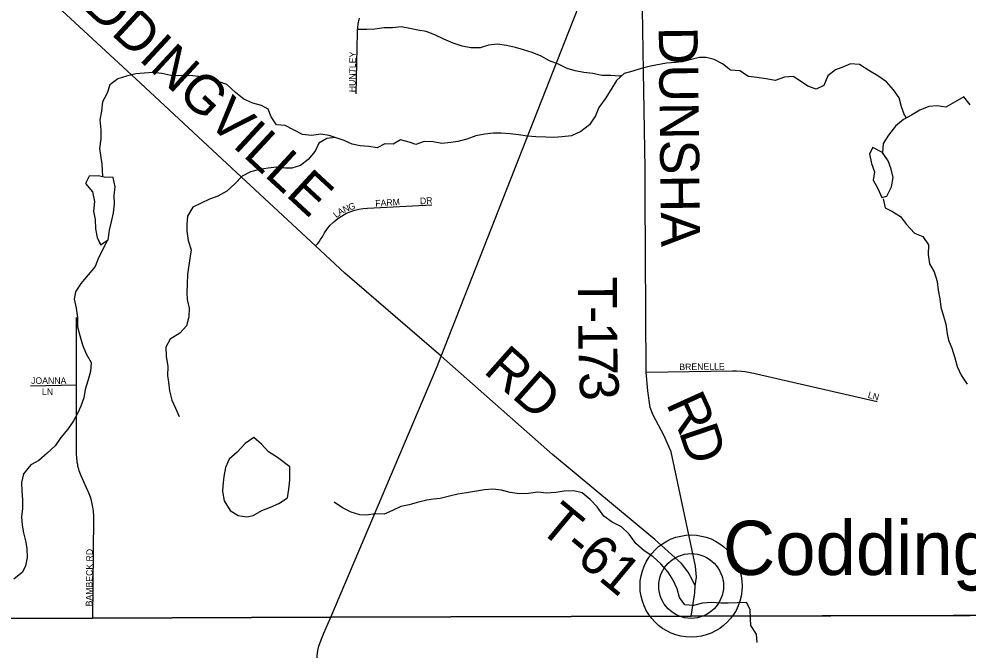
# Model space of a CAD drawing. Extents: x 1985906 to 2277390, y 930619 to 1324581.
# Drawn here: x 2182334 to 2189632, y 1143107 to 1147962 of the extents above; entities that cross this region are included whole.
import ezdxf

# ---------------------------------------------------------------- set-up
doc = ezdxf.new("R2010")
doc.units = 0
for name, color, linetype in [('GM_X_Minor_Lake', 7, 'Continuous'), ('GM_X_Minor_River', 7, 'Continuous'), ('GM_X_State_Route', 7, 'Continuous'), ('GM_X_Township', 7, 'Continuous'), ('GM_X_Township_Road', 7, 'Continuous'), ('GM_X_Township_Road_Text', 7, 'Continuous'), ('GM_X_Township_Subdivision', 7, 'Continuous'), ('GM_X_Township_Subdivision_Text', 7, 'Continuous'), ('GM_X_Unincorporated', 7, 'Continuous'), ('GM_X_Unincorporated_Location', 7, 'Continuous'), ('GM_X_Unincorporated_Text', 7, 'Continuous')]:
    doc.layers.add(name, color=color, linetype=linetype)

msp = doc.modelspace()

# ---------------------------------------------------------------- linework, layer by layer
at = {"layer": 'GM_X_Minor_Lake'}
for points in [[(2188973.5, 1146936), (2188968.3, 1146937.7), (2188899.9, 1146973.8), (2188873.9, 1146923.6), (2188890.1, 1146851.3), (2188912.3, 1146787.1), (2188902.3, 1146720.8), (2188938.6, 1146658.6), (2188968.8, 1146588.3)], [(2188974.3, 1146935.7), (2188968.3, 1146937.7), (2188899.9, 1146973.8), (2188873.9, 1146923.6), (2188890.1, 1146851.3), (2188912.3, 1146787.1), (2188902.3, 1146720.8), (2188938.6, 1146658.6), (2188968.8, 1146588.3)], [(2188968.8, 1146588.3), (2189006.9, 1146598.4), (2189043, 1146670.8), (2189057, 1146743.1), (2189040.8, 1146807.3), (2189018.6, 1146871.5), (2188972.3, 1146937.7)], [(2188968.8, 1146588.3), (2189006.9, 1146598.4), (2189043, 1146670.8), (2189057, 1146743.1), (2189040.8, 1146807.3), (2189018.6, 1146871.5), (2188973.5, 1146936)], [(2182989.5, 1146745.5), (2182945.7, 1146755.6), (2182873.4, 1146753.5), (2182845.3, 1146697.2), (2182899.7, 1146631), (2182913.8, 1146558.8), (2182905.9, 1146484.4), (2182920.1, 1146420.2), (2182922.2, 1146347.9), (2182934.3, 1146279.7), (2182959.6, 1146225.5)], [(2182988.3, 1146745.8), (2182945.7, 1146755.6), (2182873.4, 1146753.5), (2182845.3, 1146697.2), (2182899.7, 1146631), (2182913.8, 1146558.8), (2182905.9, 1146484.4), (2182920.1, 1146420.2), (2182922.2, 1146347.9), (2182934.3, 1146279.7), (2182959.4, 1146225.9)], [(2182959.2, 1146225.2), (2183018.7, 1146263.7), (2183030.7, 1146336), (2183044.6, 1146400.3), (2183060.6, 1146470.6), (2183068.5, 1146538.9), (2183066.4, 1146605.1), (2183074.4, 1146671.4), (2183058.2, 1146741.7), (2182987.9, 1146745.6)], [(2182959.6, 1146225.5), (2183018.7, 1146263.7), (2183030.7, 1146336), (2183044.6, 1146400.3), (2183060.6, 1146470.6), (2183068.5, 1146538.9), (2183066.4, 1146605.1), (2183074.4, 1146671.4), (2183058.2, 1146741.7), (2182989.5, 1146745.5)], [(2184416.4, 1144516.2), (2184322.9, 1144588.6), (2184252.6, 1144632.7), (2184198.2, 1144690.9), (2184139.9, 1144743), (2184073.7, 1144694.7), (2184011.5, 1144630.4), (2183949.3, 1144576.1), (2183921.3, 1144511.8), (2183909.3, 1144441.5), (2183901.4, 1144369.2)], [(2184417.1, 1144515.6), (2184322.9, 1144588.6), (2184252.6, 1144632.7), (2184198.2, 1144690.9), (2184139.9, 1144743), (2184073.7, 1144694.7), (2184011.5, 1144630.4), (2183949.3, 1144576.1), (2183921.3, 1144511.8), (2183909.3, 1144441.5), (2183901.4, 1144369.2)], [(2183901.4, 1144369.2), (2183899.4, 1144327.1), (2183911.6, 1144254.8), (2183957.9, 1144180.5), (2184020.2, 1144142.5), (2184084.6, 1144130.5), (2184134.8, 1144142.6), (2184201, 1144180.8), (2184267.3, 1144207), (2184331.5, 1144235.2), (2184399.7, 1144277.5), (2184409.7, 1144343.8), (2184417.6, 1144414), (2184416.4, 1144516.2)], [(2183901.4, 1144369.2), (2183899.4, 1144327.1), (2183911.6, 1144254.8), (2183957.9, 1144180.5), (2184020.2, 1144142.5), (2184084.6, 1144130.5), (2184134.8, 1144142.6), (2184201, 1144180.8), (2184267.3, 1144207), (2184331.5, 1144235.2), (2184399.7, 1144277.5), (2184409.7, 1144343.8), (2184417.6, 1144414), (2184416.4, 1144515.6)]]:
    msp.add_lwpolyline(points, dxfattribs=at)
at = {"layer": 'GM_X_Minor_River'}
for points in [[(2186970.8, 1147527.7), (2186952.4, 1147521.6), (2186884.1, 1147527.5), (2186815.8, 1147527.4), (2186745.5, 1147541.4), (2186677.2, 1147551.3), (2186610.9, 1147563.3), (2186548.5, 1147581.3), (2186482.2, 1147613.3), (2186413.9, 1147639.4), (2186349.5, 1147675.4), (2186281.2, 1147703.5), (2186212.8, 1147725.5), (2186152.5, 1147743.5), (2186082.2, 1147757.4), (2186013.9, 1147767.4), (2185943.6, 1147761.3), (2185879.3, 1147741.1), (2185809, 1147741), (2185742.7, 1147753), (2185672.4, 1147777), (2185602, 1147807), (2185531.6, 1147841.1), (2185465.3, 1147867.1), (2185401, 1147875.1), (2185338.7, 1147889), (2185272.4, 1147901), (2185206.1, 1147894.9), (2185141.8, 1147892.8), (2185069.5, 1147884.7), (2185009.2, 1147880.6), (2184938.9, 1147882.5)], [(2189161.1, 1147202.8), (2189142.7, 1147221.1), (2189120.5, 1147287.3), (2189102.3, 1147355.6), (2189060, 1147417.8), (2189003.7, 1147477.9), (2188939.3, 1147524), (2188868.9, 1147566.1), (2188796.6, 1147612.2), (2188728.2, 1147618.1), (2188662, 1147589.9), (2188611.8, 1147569.8), (2188553.6, 1147523.6), (2188523.6, 1147451.2), (2188465.3, 1147421), (2188399, 1147445), (2188336.7, 1147489.1), (2188286.4, 1147519.2), (2188220.1, 1147515.1), (2188147.8, 1147488.9), (2188079.5, 1147500.9), (2188007.2, 1147512.8), (2187942.9, 1147520.8), (2187876.5, 1147562.9), (2187806.2, 1147568.8), (2187743.8, 1147616.9), (2187679.5, 1147651), (2187617.2, 1147667), (2187567, 1147664.9), (2187502.7, 1147650.8), (2187434.4, 1147632.6), (2187384.2, 1147628.5), (2187313.9, 1147622.4), (2187189.4, 1147598.2), (2187119.1, 1147580), (2187054.8, 1147561.8), (2186988.6, 1147543.7), (2186928.4, 1147489.4), (2186886.3, 1147417.1), (2186842.2, 1147348.7), (2186792.1, 1147280.4), (2186766, 1147216.1), (2186719.9, 1147147.8), (2186653.7, 1147095.5), (2186581.4, 1147063.3), (2186511.1, 1147055.1), (2186444.8, 1147051.1), (2186384.6, 1147053), (2186308.2, 1147054.9), (2186243.9, 1147060.8), (2186175.6, 1147070.8), (2186111.3, 1147078.8), (2186041, 1147082.7), (2185982.7, 1147084.6), (2185916.5, 1147076.5), (2185846.2, 1147062.4), (2185777.9, 1147036.2), (2185707.6, 1147020), (2185655.4, 1147011.9), (2185585.1, 1147003.8), (2185518.8, 1147015.8), (2185448.4, 1147019.7), (2185386.2, 1146997.5), (2185334, 1147013.5), (2185267.6, 1147033.5), (2185211.4, 1146999.3), (2185147.1, 1147001.3), (2185088.9, 1146971.1), (2185024.6, 1146981), (2184958.3, 1146985), (2184896, 1146998.9), (2184833.7, 1147027), (2184765.4, 1147051)], [(2184765.4, 1147051), (2184719.1, 1147065), (2184654.8, 1147077), (2184582.5, 1147066.8), (2184514.2, 1147072.8), (2184443.8, 1147108.8), (2184379.5, 1147142.9), (2184315.2, 1147148.8), (2184272.9, 1147209), (2184248.7, 1147269.2), (2184198.5, 1147295.3), (2184132.2, 1147313.2), (2184061.8, 1147345.3), (2183997.4, 1147395.4), (2183933.1, 1147457.6), (2183864.7, 1147481.6), (2183804.4, 1147501.6), (2183734.1, 1147517.6), (2183669.8, 1147523.5), (2183617.6, 1147527.5), (2183551.3, 1147525.4), (2183501, 1147527.3), (2183432.7, 1147543.3), (2183364.4, 1147549.2), (2183296.1, 1147545.1), (2183231.8, 1147539.1), (2183159.5, 1147520.9), (2183093.3, 1147500.7), (2183033.1, 1147456.5), (2183011.1, 1147392.2), (2182977, 1147323.9), (2182967.1, 1147251.6), (2182955.1, 1147187.3), (2182963.3, 1147109), (2182963.3, 1147040.7), (2182953.4, 1146964.4), (2182959.5, 1146914.2), (2182969.7, 1146843.9), (2182974.6, 1146748.9)], [(2189648.8, 1147302), (2189598.5, 1147362.2), (2189532.3, 1147324), (2189460, 1147283.7), (2189393.7, 1147293.7), (2189329.4, 1147287.6), (2189261.1, 1147259.4), (2189196.9, 1147223.1), (2189136.7, 1147188.9), (2189074.5, 1147136.6), (2189020.3, 1147068.3), (2188980.3, 1147004), (2188974.3, 1146935.7)], [(2184765.4, 1147051), (2184701.1, 1147042.9), (2184638.9, 1147006.7), (2184610.8, 1146944.4), (2184558.7, 1146882.1), (2184498.5, 1146835.8), (2184432.2, 1146813.6), (2184382, 1146813.6), (2184317.7, 1146821.5), (2184249.4, 1146815.4), (2184183.1, 1146805.3), (2184114.8, 1146785.1), (2184050.6, 1146752.9), (2183994.4, 1146694.6), (2183932.2, 1146638.3), (2183864, 1146598.1), (2183799.7, 1146575.9), (2183733.5, 1146545.7), (2183669.3, 1146513.5), (2183629.2, 1146445.2), (2183625.2, 1146380.9), (2183625.3, 1146330.7), (2183633.5, 1146258.4), (2183657.7, 1146186.2), (2183649.7, 1146136), (2183629.8, 1145995.4), (2183627.9, 1145925.1), (2183624, 1145854.8), (2183626.1, 1145802.6), (2183642.3, 1145738.4), (2183640.4, 1145670.1), (2183622.4, 1145601.8), (2183570.2, 1145545.5), (2183496, 1145499.2), (2183463.9, 1145436.9), (2183466, 1145368.7), (2183478.2, 1145288.4), (2183476.3, 1145218.1), (2183482.4, 1145167.9), (2183490.5, 1145101.6), (2183508.7, 1145029.4), (2183536.9, 1144967.2), (2183565.1, 1144902.9)], [(2188978.9, 1146578.3), (2188995, 1146510.1), (2189045.3, 1146484), (2189111.6, 1146441.9), (2189160, 1146379.7), (2189220.3, 1146313.6), (2189284.6, 1146289.5), (2189328.9, 1146223.3), (2189325, 1146151), (2189335.2, 1146078.8), (2189371.4, 1146016.6), (2189393.6, 1145942.3), (2189401.8, 1145876), (2189415.9, 1145809.8), (2189424, 1145745.5), (2189442.2, 1145675.3), (2189460.4, 1145613.1), (2189472.6, 1145540.8), (2189482.7, 1145490.6), (2189506.9, 1145428.4), (2189531.1, 1145356.1), (2189547.3, 1145287.9), (2189579.5, 1145221.6), (2189625.8, 1145151.4)], [(2183014.9, 1146261.4), (2182944.6, 1146125.1), (2182918.6, 1146058.8), (2182864.4, 1145992.4), (2182810.3, 1145928.1), (2182768.2, 1145861.8), (2182758.2, 1145805.6), (2182772.4, 1145737.3), (2182782.5, 1145665), (2182784.6, 1145594.7), (2182802.8, 1145526.5), (2182823, 1145456.2), (2182851.2, 1145386), (2182887.5, 1145317.8), (2182883.6, 1145249.5), (2182863.6, 1145179.2), (2182843.6, 1145110.9), (2182831.7, 1145046.6), (2182809.6, 1144982.3), (2182785.6, 1144932.1), (2182753.6, 1144869.8), (2182709.5, 1144805.5), (2182655.3, 1144741.2), (2182611.2, 1144676.9), (2182551, 1144620.6), (2182486.8, 1144566.3), (2182424.6, 1144532.1), (2182368.4, 1144461.7), (2182352.5, 1144395.4), (2182356.6, 1144331.2), (2182360.7, 1144262.9), (2182360.8, 1144194.6), (2182352.8, 1144130.4), (2182359, 1144068.1), (2182367.1, 1144007.9), (2182387.3, 1143935.6), (2182393.4, 1143885.4), (2182395.5, 1143819.2), (2182383.5, 1143754.9), (2182359.5, 1143704.7), (2182293.3, 1143652.4)], [(2188011.4, 1143165.5), (2188005.3, 1143229.8), (2187961, 1143295.9), (2187958.9, 1143348.2), (2187956.8, 1143418.4), (2187928.6, 1143472.6), (2187856.3, 1143470.5), (2187788, 1143468.4), (2187733.8, 1143466.3), (2187661.4, 1143472.3), (2187589.1, 1143468.2), (2187520.8, 1143450), (2187454.5, 1143454), (2187412.3, 1143510.1), (2187394.1, 1143578.4), (2187363.9, 1143644.6), (2187325.6, 1143706.8), (2187269.3, 1143769), (2187206.9, 1143827.1), (2187142.5, 1143869.2), (2187078.2, 1143925.4), (2187025.8, 1143997.6), (2186967.5, 1144055.8), (2186895.1, 1144091.8), (2186830.8, 1144137.9), (2186780.4, 1144208.1), (2186726.1, 1144264.3), (2186665.8, 1144316.4), (2186599.5, 1144332.4), (2186527.1, 1144328.3), (2186462.9, 1144318.2), (2186390.6, 1144314.1), (2186324.2, 1144322), (2186251.9, 1144309.9), (2186183.6, 1144307.8), (2186111.3, 1144317.7), (2186045, 1144335.7), (2185978.7, 1144345.7), (2185912.4, 1144339.6), (2185775.8, 1144315.3), (2185707.5, 1144305.2), (2185645.3, 1144291.1), (2185573, 1144272.9), (2185520.7, 1144268.8), (2185470.5, 1144260.7), (2185406.3, 1144244.6), (2185334, 1144224.4), (2185269.7, 1144212.3), (2185205.5, 1144180.1), (2185141.2, 1144151.9), (2185076.9, 1144153.8), (2185004.6, 1144143.7), (2184954.4, 1144147.6), (2184888.1, 1144167.6), (2184821.7, 1144201.7), (2184757.4, 1144243.8)]]:
    msp.add_lwpolyline(points, dxfattribs=at)
at = {"layer": 'GM_X_State_Route'}
msp.add_lwpolyline([(2168189.2, 1143276), (2168310.4, 1143281.3), (2170164.3, 1143287.1), (2173370.3, 1143303.6), (2173555.1, 1143298), (2174315.3, 1143305.5), (2179295.7, 1143339.1), (2182902.7, 1143351.6), (2184732.2, 1143359.5), (2187503.9, 1143367.9), (2190722.1, 1143376.2)], dxfattribs=at)
at = {"layer": 'GM_X_Township'}
for points in [[(2192620.3, 1166969.1), (2192604.3, 1162456.4), (2192594.1, 1158494.9), (2192587.8, 1155252.3), (2192574.9, 1154176.3), (2192571.3, 1153175.8), (2192570.2, 1152862.8), (2192568.8, 1152460.6), (2192561.9, 1150576.9), (2192558, 1149453.5), (2192557.2, 1148924), (2192555.8, 1148675.9), (2192552.3, 1147211.2), (2192538.9, 1143380.8), (2187503.9, 1143367.9), (2184732.2, 1143359.5), (2182902.7, 1143351.6), (2179295.7, 1143339.1), (2174315.3, 1143305.5), (2173555.2, 1143298), (2173370.3, 1143303.6), (2170164.2, 1143287.2), (2168310.4, 1143281.3), (2168137.3, 1143273.8)], [(2168137.3, 1143273.8), (2168310.4, 1143281.3), (2170164.2, 1143287.2), (2173370.3, 1143303.6), (2173555.2, 1143298), (2174315.3, 1143305.5), (2179295.7, 1143339.1), (2182902.7, 1143351.6), (2184732.2, 1143359.5), (2187503.9, 1143367.9), (2192538.9, 1143380.8), (2192539.4, 1140482.2), (2192530.1, 1137575), (2192539.5, 1136744.2), (2192542.4, 1136084.5), (2192543.5, 1135846.7), (2192543.4, 1132645.5), (2192541.4, 1130026.9), (2192557.3, 1127768), (2192559.7, 1126775.7), (2192552.2, 1123393.2)]]:
    msp.add_lwpolyline(points, dxfattribs=at)
at = {"layer": 'GM_X_Township_Road'}
for points in [[(2187533.3, 1143599.9), (2187508, 1143653.8), (2187480, 1143705.7), (2187428.8, 1143772.6), (2187224.1, 1143958.2), (2186437.3, 1144610.9), (2185579.5, 1145366.6), (2184840.3, 1146006.8), (2184615.1, 1146216.2), (2184007.3, 1146780.9), (2183267.1, 1147469.2), (2182528.9, 1148153.4), (2181800.8, 1148829.8), (2181171.5, 1149410.3), (2180766.4, 1149783.7), (2180606.7, 1149930.9), (2180048, 1150447.6)], [(2184732.2, 1143359.5), (2185548.7, 1145288.3), (2185579.5, 1145366.6), (2186562.7, 1147866.9), (2187017, 1149016.7), (2187076.5, 1149167.3)], [(2187135.9, 1147561), (2187124.9, 1148199.1)], [(2187149.8, 1146603.7), (2187148.8, 1146810), (2187135.9, 1147561)], [(2187503.9, 1143367.9), (2187530.5, 1143548.1), (2187533.3, 1143599.9), (2187544.1, 1143666.8), (2187536.7, 1143752.1), (2187348.7, 1144631.4), (2187293.6, 1144759), (2187210.8, 1144914.1), (2187186.7, 1144972.7), (2187169.5, 1145100.3), (2187156.2, 1145243.9), (2187149.8, 1146603.7)], [(2184607.5, 1136693.7), (2184585.8, 1139456.6), (2184624.7, 1140369.6), (2184634, 1140780), (2184625.8, 1143064.3), (2184631.8, 1143104.3), (2184639.4, 1143135.8), (2184657.3, 1143185.1), (2184676.9, 1143236.2), (2184732.2, 1143359.5)]]:
    msp.add_lwpolyline(points, dxfattribs=at)
at = {"layer": 'GM_X_Township_Subdivision'}
for points in [[(2184927.6, 1147387), (2184936, 1147857.2), (2184936.6, 1147876), (2184938.5, 1147897.2), (2184942, 1147921.5), (2184944.8, 1147935.5), (2184953.2, 1147968.7)], [(2184615.1, 1146216.2), (2184622.2, 1146224.1), (2184630.8, 1146234.3), (2184642, 1146248.6), (2184653.5, 1146264.9), (2184669.8, 1146291.4), (2184683.6, 1146315.8), (2184706.7, 1146349.3), (2184727.7, 1146374.6), (2184755.1, 1146402), (2184785.8, 1146427.3), (2184813.5, 1146446.1), (2184848.2, 1146465.3), (2184886, 1146481.5), (2184917.6, 1146491.7), (2184946.2, 1146498.5), (2184979.6, 1146503.7), (2185013.5, 1146506.1), (2185509, 1146531.9)], [(2182902.7, 1143351.6), (2182908.9, 1144117.9), (2182908.3, 1144149.1), (2182907.3, 1144163.4), (2182905.9, 1144178.4), (2182904.4, 1144190.5), (2182902.2, 1144205), (2182896.8, 1144232.5), (2182890.6, 1144257.3), (2182882.4, 1144283.9), (2182872.9, 1144309.6), (2182868.5, 1144320.4), (2182863.6, 1144331.3), (2182821, 1144422.9), (2182810.8, 1144446.7), (2182801, 1144473.8), (2182797.2, 1144485.8), (2182793, 1144500.3), (2182790, 1144511.9), (2182787.3, 1144523.6), (2182785, 1144534.7), (2182782.2, 1144550.4), (2182780.6, 1144560.5), (2182779.9, 1144566.1), (2182778.4, 1144578.6), (2182777.2, 1144592.3), (2182776.1, 1144609.1), (2182775.8, 1144618.8), (2182775.7, 1144625.7), (2182775.7, 1144636.3), (2182775.9, 1145146.6), (2182776, 1145665.9)], [(2187156.2, 1145243.9), (2187820.1, 1145255.5), (2187850.2, 1145254.8), (2187889.1, 1145252.1), (2187919.2, 1145248.8), (2187942.5, 1145245.4), (2187969.8, 1145240.6), (2187983.8, 1145237.7), (2188005.7, 1145232.7), (2188565, 1145103.6), (2188932.2, 1145019)], [(2182422.7, 1145140.5), (2182775.9, 1145146.6)]]:
    msp.add_lwpolyline(points, dxfattribs=at)
at = {"layer": 'GM_X_Unincorporated'}
for radius in [392.8, 249]:
    msp.add_circle((2187502.6, 1143599.3), radius, dxfattribs=at)
at = {"layer": 'GM_X_Unincorporated_Location'}
msp.add_line((2187502.6, 1143599.3), (2187502.6, 1143599.3), dxfattribs=at)

# ---------------------------------------------------------------- texts
at = {"layer": 'GM_X_Township_Road_Text'}
for s, rotation, p in [('CODDINGVILLE', 317.26449, (2182379.6, 1148452.5)), ('DUNSHA', 270.65767, (2187253, 1147900.8)), ('T', 270.34286, (2186631.7, 1145978.2)), ('-', 270.3723, (2186633, 1145753.6)), ('1', 270.4789, (2186633.8, 1145629.8)), ('RD', 318.4888, (2185897.4, 1145246.8)), ('7', 270.86284, (2186635.4, 1145442.8)), ('3', 273.94387, (2186638.9, 1145240.5)), ('R', 294.40359, (2187306.7, 1145003.9)), ('D', 288.7817, (2187405.7, 1144786.8)), ('T-61', 320.2854, (2186318.1, 1144036.3))]:
    msp.add_text(s, height=300, rotation=rotation, dxfattribs=at).set_placement(p)
at = {"layer": 'GM_X_Township_Subdivision_Text'}
for s, rotation, p in [('HUNTLEY', 89.13239, (2184921, 1147398.2)), ('FARM', 3.50163, (2185075, 1146518.7)), ('DR', 3.01158, (2185418.3, 1146536.3)), ('A', 29.6744, (2184799.8, 1146449.3)), ('N', 23.66066, (2184836.8, 1146470.5)), ('G', 19.17452, (2184876.2, 1146487.7)), ('L', 39.32978, (2184774.5, 1146428.3)), ('BRENELLE', 0.8065, (2187411.9, 1145260.1)), ('JOANNA', 0.00001, (2182426.8, 1145154.7)), ('LN', 0.00001, (2182510.4, 1145069.6)), ('LN', 344.48528, (2188857.7, 1145048.6)), ('BAMBECK RD', 89.37073, (2182897, 1143442.6))]:
    msp.add_text(s, height=50, rotation=rotation, dxfattribs=at).set_placement(p)
at = {"layer": 'GM_X_Unincorporated_Text'}
msp.add_text('Coddingville', height=417, rotation=0.00001, dxfattribs=at).set_placement((2187746.4, 1143684.3))

doc.saveas('drawing.dxf')
